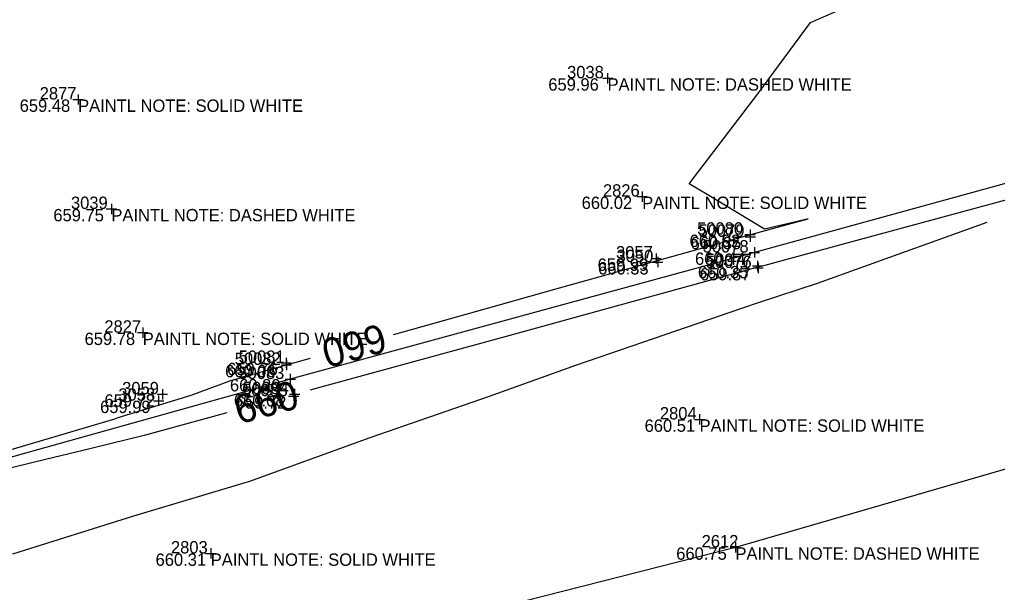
# Model space of a CAD drawing. Extents: x 2129350 to 2137777, y 657588 to 659885.
# Drawn here: x 2133483.5 to 2133578.5, y 658855.6 to 658911.2 of the extents above; entities that cross this region are included whole.
import ezdxf

# ---------------------------------------------------------------- set-up
doc = ezdxf.new("R2010")
doc.units = 0
for name, color, linetype in [('DT_X_Contour_Major', 7, 'Continuous'), ('PV_X_COP', 7, 'Continuous'), ('SV_X_Shot_Marker', 7, 'Continuous'), ('SV_X_Text_Comment', 7, 'Continuous'), ('SV_X_Text_Elevation', 7, 'Continuous'), ('SV_X_Text_Name', 7, 'Continuous')]:
    doc.layers.add(name, color=color, linetype=linetype)

msp = doc.modelspace()

# ---------------------------------------------------------------- linework, layer by layer
at = {"layer": 'DT_X_Contour_Major'}
for points in [[(2133519.862, 658880.586), (2133520.806, 658880.853), (2133528.985, 658883.14), (2133535.748, 658885.045), (2133553.844, 658890.096), (2133553.852, 658890.098), (2133555.643, 658890.589), (2133556.816, 658890.912), (2133560.129, 658891.82), (2133558.944, 658891.521), (2133555.896, 658890.811), (2133550.494, 658894.102), (2133548.568, 658895.215), (2133555.234, 658903.946), (2133560.363, 658910.882), (2133564.103, 658912.513), (2133580.922, 658919.848), (2133583.948, 658921.041)], [(2133585.46, 658894.269), (2133596.698, 658898.351), (2133584.653, 658895.097), (2133581.347, 658894.197), (2133564.727, 658889.699), (2133557.212, 658887.651), (2133555.927, 658887.302), (2133555.256, 658887.12), (2133541.837, 658883.439), (2133531.146, 658880.513), (2133512.798, 658875.493), (2133511.751, 658875.206)], [(2133482.875, 658859.302), (2133494.622, 658862.99), (2133505.343, 658866.186), (2133505.785, 658866.324), (2133517.589, 658870.598), (2133529.18, 658874.595), (2133537.561, 658877.611), (2133553.776, 658883.172), (2133555.296, 658883.71), (2133561.037, 658885.577), (2133577.535, 658891.487)], [(2133503.651, 658872.983), (2133495.618, 658870.778), (2133489.038, 658869.157), (2133486.058, 658868.46), (2133473.709, 658865.467), (2133461.685, 658862.754), (2133460.756, 658862.544), (2133461.665, 658862.826), (2133461.971, 658862.929), (2133461.991, 658862.935), (2133480.062, 658868.65), (2133492.776, 658872.422), (2133493.094, 658872.527), (2133500.184, 658874.715), (2133504.049, 658876.116), (2133506.182, 658876.726), (2133505.004, 658876.41), (2133508.282, 658877.326), (2133509.451, 658877.652), (2133511.777, 658878.308)]]:
    msp.add_lwpolyline(points, dxfattribs=at)
at = {"layer": 'PV_X_COP'}
for points in [[(2133730.222, 658936.63), (2133702.616, 658928.988), (2133654.908, 658915.857), (2133605.076, 658902.337), (2133554.915, 658888.556), (2133509.821, 658876.273), (2133459.079, 658862.075), (2133410.5, 658848.764), (2133362.332, 658835.495), (2133317.185, 658823.072), (2133266.349, 658808.951), (2133217.781, 658795.574), (2133170.889, 658782.952), (2133115.311, 658767.836), (2133063.509, 658753.595), (2133014.738, 658740.252), (2132963.876, 658726.318), (2132916.789, 658713.579), (2132868.39, 658700.097), (2132821.625, 658687.281), (2132770.55, 658673.149), (2132722.893, 658660.225), (2132675.016, 658647.003)], [(2133794.807, 658927.208), (2133746.124, 658913.943), (2133698.008, 658900.791), (2133649.695, 658887.359), (2133601.396, 658873.927), (2133553.073, 658859.931), (2133504.826, 658847.662), (2133456.811, 658834.239), (2133407.737, 658820.79), (2133360.254, 658807.485), (2133312.09, 658793.756), (2133264.308, 658781.058), (2133215.318, 658767.73), (2133166.743, 658754.228)]]:
    msp.add_lwpolyline(points, dxfattribs=at)
at = {"layer": 'SV_X_Shot_Marker'}
for p, q in [((2133540.645, 658905.964), (2133540.645, 658904.964)), ((2133540.145, 658905.464), (2133541.145, 658905.464)), ((2133540.645, 658905.464), (2133540.645, 658905.464)), ((2133489.212, 658903.906), (2133489.212, 658902.906)), ((2133488.712, 658903.406), (2133489.712, 658903.406)), ((2133489.212, 658903.406), (2133489.212, 658903.406)), ((2133544.008, 658894.477), (2133544.008, 658893.477)), ((2133492.447, 658893.278), (2133492.447, 658892.278)), ((2133543.508, 658893.977), (2133544.508, 658893.977)), ((2133544.008, 658893.977), (2133544.008, 658893.977)), ((2133491.947, 658892.778), (2133492.947, 658892.778)), ((2133492.447, 658892.778), (2133492.447, 658892.778)), ((2133554.486, 658890.787), (2133554.486, 658889.787)), ((2133554.513, 658890.577), (2133554.513, 658889.577)), ((2133553.986, 658890.287), (2133554.986, 658890.287)), ((2133554.013, 658890.077), (2133555.013, 658890.077)), ((2133554.486, 658890.287), (2133554.486, 658890.287)), ((2133554.513, 658890.077), (2133554.513, 658890.077)), ((2133545.369, 658888.472), (2133545.369, 658887.472)), ((2133554.415, 658888.556), (2133555.415, 658888.556)), ((2133554.915, 658889.056), (2133554.915, 658888.056)), ((2133554.915, 658888.556), (2133554.915, 658888.556)), ((2133544.869, 658887.972), (2133545.869, 658887.972)), ((2133545.023, 658887.621), (2133546.023, 658887.621)), ((2133545.369, 658887.972), (2133545.369, 658887.972)), ((2133545.523, 658888.121), (2133545.523, 658887.121)), ((2133545.523, 658887.621), (2133545.523, 658887.621)), ((2133555.219, 658887.749), (2133555.219, 658886.749)), ((2133555.279, 658887.551), (2133555.279, 658886.551)), ((2133554.719, 658887.249), (2133555.719, 658887.249)), ((2133554.779, 658887.051), (2133555.779, 658887.051)), ((2133555.219, 658887.249), (2133555.219, 658887.249)), ((2133555.279, 658887.051), (2133555.279, 658887.051)), ((2133495.491, 658881.273), (2133495.491, 658880.273)), ((2133494.991, 658880.773), (2133495.991, 658880.773)), ((2133495.491, 658880.773), (2133495.491, 658880.773)), ((2133509.411, 658878.341), (2133509.411, 658877.341)), ((2133509.455, 658878.141), (2133509.455, 658877.141)), ((2133508.911, 658877.841), (2133509.911, 658877.841)), ((2133508.955, 658877.641), (2133509.955, 658877.641)), ((2133509.411, 658877.841), (2133509.411, 658877.841)), ((2133509.455, 658877.641), (2133509.455, 658877.641)), ((2133509.321, 658876.273), (2133510.321, 658876.273)), ((2133509.821, 658876.773), (2133509.821, 658875.773)), ((2133509.821, 658876.273), (2133509.821, 658876.273)), ((2133497.403, 658875.288), (2133497.403, 658874.288)), ((2133510.165, 658875.11), (2133510.165, 658874.11)), ((2133510.244, 658875.31), (2133510.244, 658874.31)), ((2133496.534, 658874.17), (2133497.534, 658874.17)), ((2133496.903, 658874.788), (2133497.903, 658874.788)), ((2133497.034, 658874.67), (2133497.034, 658873.67)), ((2133497.034, 658874.17), (2133497.034, 658874.17)), ((2133497.403, 658874.788), (2133497.403, 658874.788)), ((2133509.665, 658874.61), (2133510.665, 658874.61)), ((2133509.744, 658874.81), (2133510.744, 658874.81)), ((2133510.165, 658874.61), (2133510.165, 658874.61)), ((2133510.244, 658874.81), (2133510.244, 658874.81)), ((2133549.086, 658872.348), (2133550.086, 658872.348)), ((2133549.586, 658872.848), (2133549.586, 658871.848)), ((2133549.586, 658872.348), (2133549.586, 658872.348)), ((2133552.573, 658859.931), (2133553.573, 658859.931)), ((2133553.073, 658860.431), (2133553.073, 658859.431)), ((2133553.073, 658859.931), (2133553.073, 658859.931)), ((2133501.596, 658859.34), (2133502.596, 658859.34)), ((2133502.096, 658859.84), (2133502.096, 658858.84)), ((2133502.096, 658859.34), (2133502.096, 658859.34))]:
    msp.add_line(p, q, dxfattribs=at)

# ---------------------------------------------------------------- texts
at = {"layer": 'DT_X_Contour_Major'}
for rotation, p in [(195.73992, (2133518.665, 658881.704)), (15.34451, (2133504.84, 658871.858))]:
    msp.add_text('660', height=2.8, rotation=rotation, dxfattribs=at).set_placement(p)
at = {"layer": 'SV_X_Text_Comment'}
for s, p in [('PAINTL NOTE: DASHED WHITE', (2133540.645, 658904.264)), ('PAINTL NOTE: SOLID WHITE', (2133489.212, 658902.206)), ('PAINTL NOTE: SOLID WHITE', (2133544.008, 658892.777)), ('PAINTL NOTE: DASHED WHITE', (2133492.447, 658891.578)), ('PAINTL NOTE: SOLID WHITE', (2133495.491, 658879.573)), ('PAINTL NOTE: SOLID WHITE', (2133549.586, 658871.148)), ('PAINTL NOTE: DASHED WHITE', (2133553.073, 658858.731)), ('PAINTL NOTE: SOLID WHITE', (2133502.096, 658858.14))]:
    msp.add_text(s, height=1.2, dxfattribs=at).set_placement(p)
at = {"layer": 'SV_X_Text_Elevation'}
for s, p in [('659.96', (2133534.891, 658904.264)), ('659.48', (2133483.534, 658902.206)), ('660.02', (2133538.131, 658892.777)), ('659.75', (2133486.806, 658891.578)), ('660.02', (2133548.609, 658889.087)), ('660.35', (2133548.721, 658888.877)), ('660.44', (2133549.142, 658887.356)), ('659.99', (2133539.681, 658886.772)), ('660.33', (2133539.731, 658886.421)), ('660.35', (2133549.427, 658886.049)), ('659.87', (2133549.62, 658885.851)), ('659.78', (2133489.841, 658879.573)), ('660.06', (2133503.493, 658876.441)), ('659.76', (2133503.695, 658876.641)), ('660.20', (2133503.963, 658875.073)), ('659.99', (2133491.346, 658872.97)), ('659.72', (2133491.772, 658873.588)), ('660.08', (2133504.348, 658873.61)), ('659.72', (2133504.534, 658873.41)), ('660.51', (2133544.247, 658871.148)), ('660.75', (2133547.319, 658858.731)), ('660.31', (2133496.738, 658858.14))]:
    msp.add_text(s, height=1.2, dxfattribs=at).set_placement(p)
at = {"layer": 'SV_X_Text_Name'}
for s, p in [('3038', (2133536.715, 658905.464)), ('2877', (2133485.48, 658903.406)), ('2826', (2133540.2, 658893.977)), ('3039', (2133488.517, 658892.778)), ('50080', (2133549.346, 658890.287)), ('50079', (2133549.487, 658890.077)), ('50078', (2133549.889, 658888.556)), ('3057', (2133541.467, 658887.972)), ('3050', (2133541.517, 658887.621)), ('50077', (2133550.202, 658887.249)), ('50076', (2133550.186, 658887.051)), ('2827', (2133491.759, 658880.773)), ('50081', (2133504.809, 658877.841)), ('50082', (2133504.429, 658877.641)), ('50083', (2133504.785, 658876.273)), ('3058', (2133493.122, 658874.17)), ('3059', (2133493.491, 658874.788)), ('50085', (2133505.129, 658874.61)), ('50084', (2133505.218, 658874.81)), ('2804', (2133545.731, 658872.348)), ('2612', (2133549.786, 658859.931)), ('2803', (2133498.232, 658859.34))]:
    msp.add_text(s, height=1.2, dxfattribs=at).set_placement(p)

doc.saveas('drawing.dxf')
